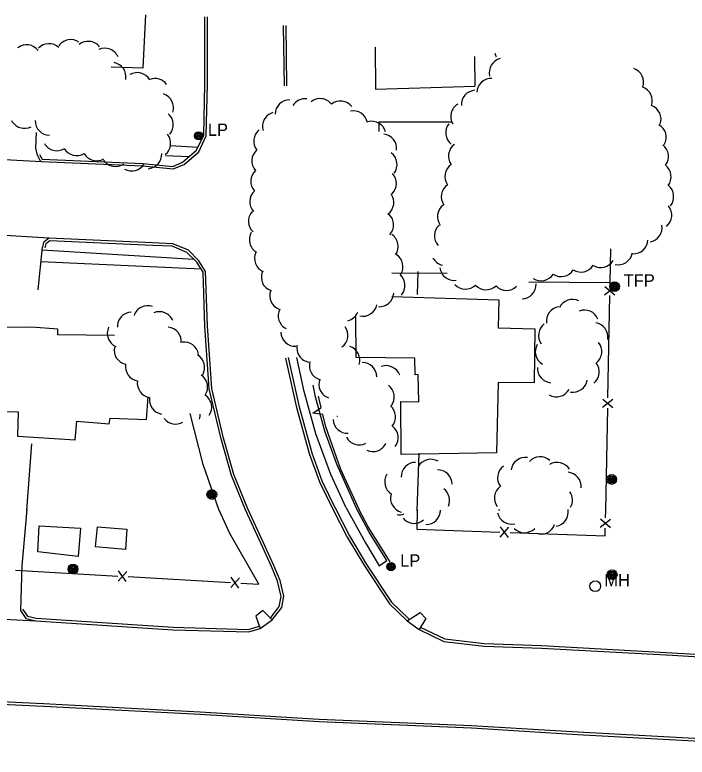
# Model space of a CAD drawing. Extents: x 2402803 to 2427059, y 6985292 to 6997652.
# Drawn here: x 2405843.8 to 2406105.9, y 6991815.2 to 6992104.8 of the extents above; entities that cross this region are included whole.
import ezdxf

# ---------------------------------------------------------------- set-up
doc = ezdxf.new("R2010")
doc.units = 0
for name, color, linetype in [('p_dtm retaining wall', 7, 'Continuous'), ('p_dtm sidewalk', 7, 'Continuous'), ('p_road - paved curb', 7, 'Continuous'), ('p_structure building', 7, 'Continuous'), ('p_structure fence', 7, 'Continuous'), ('p_utility manhole', 7, 'Continuous'), ('p_veg woods', 7, 'Continuous')]:
    doc.layers.add(name, color=color, linetype=linetype)

msp = doc.modelspace()

# ---------------------------------------------------------------- linework, layer by layer
at = {"layer": 'p_dtm retaining wall'}
msp.add_line((2405963.2, 6991951.59), (2405962.16, 6991956.05), dxfattribs=at)
for points in [[(2405963.84, 6991948.89), (2405960, 6991949.35), (2405963.2, 6991951.59)], [(2405978.07, 6991911.6), (2405970.91, 6991927.43), (2405964.97, 6991944.06), (2405963.84, 6991948.89)], [(2405990.07, 6991891.45), (2405981.49, 6991905.07), (2405978, 6991911.74)]]:
    msp.add_lwpolyline(points, dxfattribs=at)
at = {"layer": 'p_dtm sidewalk'}
for points in [[(2405915.13, 6992053.05), (2405904.47, 6992053.63)], [(2405911.61, 6992049.41), (2405902.44, 6992049.85)], [(2405854.4, 6992013.13), (2405913.46, 6992009.54)], [(2405916.46, 6992005.54), (2405853.92, 6992008.44)], [(2405972.98, 6991912.53), (2405966.89, 6991925.53), (2405961.04, 6991941.34), (2405956.57, 6991957.9), (2405953.68, 6991971.19)], [(2405977.39, 6991911.46), (2405969.34, 6991929.53), (2405964.56, 6991942.35), (2405961.02, 6991955.77), (2405960.1, 6991960.3)], [(2405972.98, 6991912.53), (2405980.44, 6991898.85), (2405985.84, 6991889.84), (2405988.76, 6991891.89), (2405981.85, 6991902.94), (2405976.82, 6991912.54)], [(2405944.04, 6991868.76), (2405940.43, 6991872.39), (2405937.72, 6991870.29), (2405939.35, 6991865.43)], [(2405996.66, 6991868.45), (2406001.72, 6991871.66), (2406004.03, 6991869.38), (2406001.35, 6991865.08)]]:
    msp.add_lwpolyline(points, dxfattribs=at)
at = {"layer": 'p_road - paved curb'}
for points in [[(2405852.53, 6992049.91), (2405853.62, 6992047.83), (2405854.08, 6992047.54), (2405893.58, 6992045.86), (2405905.45, 6992044.66), (2405909.71, 6992046.45), (2405915.44, 6992051.4), (2405918.41, 6992057.56), (2405918.87, 6992077.76), (2405918.85, 6992104.01)], [(2405853.42, 6992050.37), (2405854.38, 6992048.53), (2405854.39, 6992048.53), (2405893.65, 6992046.86), (2405905.3, 6992045.68), (2405909.18, 6992047.31), (2405914.63, 6992052.02), (2405917.42, 6992057.8), (2405917.87, 6992077.77), (2405917.85, 6992104.01)], [(2405948.4, 6992100.6), (2405948.73, 6992077.04)], [(2405949.4, 6992100.61), (2405949.73, 6992077.05)], [(2405852.53, 6992049.91), (2405851.94, 6992052.72), (2405852.16, 6992058.86)], [(2405837.28, 6992048.54), (2405854.08, 6992047.54)], [(2405856.99, 6992017.7), (2405833.34, 6992019.09)], [(2405934.59, 6991912.11), (2405929.18, 6991925.46), (2405925.15, 6991939.68), (2405920.53, 6991959.07), (2405918.81, 6991983.45), (2405918.15, 6992004.71), (2405915.55, 6992008.88), (2405911.44, 6992012.95), (2405905.29, 6992015.52), (2405897.43, 6992015.86), (2405856.99, 6992017.67), (2405854.97, 6992016.02), (2405854.5, 6992014.17)], [(2405933.66, 6991911.73), (2405928.23, 6991925.13), (2405924.18, 6991939.43), (2405919.54, 6991958.92), (2405917.81, 6991983.4), (2405917.16, 6992004.41), (2405914.76, 6992008.25), (2405910.87, 6992012.1), (2405905.07, 6992014.53), (2405897.39, 6992014.86), (2405857.33, 6992016.65), (2405855.86, 6992015.45), (2405855.47, 6992013.92)], [(2405852.82, 6991997.5), (2405854.5, 6992014.17)], [(2405949.34, 6991970.86), (2405953.5, 6991952.19), (2405958.55, 6991933.68), (2405962.52, 6991922.61), (2405967.73, 6991911.97)], [(2405950.32, 6991971.08), (2405954.47, 6991952.43), (2405959.5, 6991933.98), (2405963.44, 6991923), (2405968.63, 6991912.41)], [(2405848.42, 6991911.53), (2405850.36, 6991937.47)], [(2405848.44, 6991911.78), (2405846.54, 6991889.87), (2405845.93, 6991872.43)], [(2405943.25, 6991869.37), (2405946.85, 6991874.03), (2405947.6, 6991877.95), (2405946.22, 6991883.82), (2405943.83, 6991889.61), (2405939.81, 6991898.43), (2405933.68, 6991911.69)], [(2405944.04, 6991868.76), (2405947.79, 6991873.61), (2405948.62, 6991877.97), (2405947.18, 6991884.13), (2405944.75, 6991890.01), (2405940.72, 6991898.85), (2405934.59, 6991912.11)], [(2405967.73, 6991911.97), (2405973.33, 6991901.02), (2405980.04, 6991889.83), (2405989.85, 6991875.07), (2405996.66, 6991868.45)], [(2405968.62, 6991912.43), (2405974.2, 6991901.51), (2405980.89, 6991890.36), (2405990.62, 6991875.71), (2405997.36, 6991869.17)], [(2405846.75, 6991873), (2405848.63, 6991870.27), (2405852.05, 6991869.46), (2405905.43, 6991865.95), (2405934.79, 6991865.06), (2405939.05, 6991866.39)], [(2406350.39, 6991817.1), (2406305.89, 6991816.24), (2406264.59, 6991816.24), (2406219.19, 6991817.23), (2406171.17, 6991819.7), (2406115.83, 6991822.11), (2406063.23, 6991825), (2406021.81, 6991827.52), (2405962.45, 6991829.99), (2405916.04, 6991832.82), (2405854.93, 6991836.05), (2405794.74, 6991838.92), (2405737.95, 6991842.31), (2405667.45, 6991846.15), (2405604.76, 6991848.92), (2405531.42, 6991852.57), (2405468.49, 6991856.17), (2405395.74, 6991859.72), (2405332.35, 6991863.12), (2405272.99, 6991866.26), (2405225.37, 6991868.36), (2405196.05, 6991869.92)], [(2405845.93, 6991872.43), (2405848.03, 6991869.38), (2405851.9, 6991868.47), (2405905.38, 6991864.95), (2405934.93, 6991864.06), (2405939.35, 6991865.43)], [(2406350.41, 6991816.1), (2406305.9, 6991815.24), (2406264.58, 6991815.24), (2406219.15, 6991816.23), (2406171.12, 6991818.7), (2406115.78, 6991821.11), (2406063.17, 6991824), (2406021.76, 6991826.52), (2405962.4, 6991828.99), (2405915.98, 6991831.82), (2405854.88, 6991835.05), (2405794.69, 6991837.92), (2405737.89, 6991841.31), (2405667.4, 6991845.15), (2405604.71, 6991847.92), (2405531.37, 6991851.57), (2405468.44, 6991855.17), (2405395.69, 6991858.72), (2405332.3, 6991862.12), (2405272.94, 6991865.26), (2405225.32, 6991867.36), (2405196, 6991868.92)], [(2405829.4, 6991869.55), (2405851.9, 6991868.47)], [(2405939.35, 6991865.43), (2405944.04, 6991868.76)], [(2405996.66, 6991868.45), (2406001.35, 6991865.08)], [(2406001.35, 6991865.08), (2406011.06, 6991860.4), (2406026.71, 6991858.58), (2406049.1, 6991857.75), (2406100.02, 6991854.98), (2406149.32, 6991852.09), (2406221.18, 6991849.07), (2406271.01, 6991848.28), (2406319.84, 6991848.76), (2406351.2, 6991849.71)], [(2406001.78, 6991865.98), (2406011.34, 6991861.37), (2406026.79, 6991859.58), (2406049.15, 6991858.75), (2406100.08, 6991855.98), (2406149.37, 6991853.09), (2406221.21, 6991850.07), (2406271.01, 6991849.28), (2406319.82, 6991849.76), (2406351.17, 6991850.71)]]:
    msp.add_lwpolyline(points, dxfattribs=at)
at = {"layer": 'p_structure building'}
for points in [[(2405881.27, 6992084.54), (2405893.74, 6992084.15), (2405894.82, 6992104.78)], [(2405984.21, 6992092.2), (2405984.43, 6992075.76), (2406023.27, 6992077), (2406023.05, 6992088.53)], [(2406014.27, 6992062.93), (2406000.64, 6992062.97), (2405985.72, 6992062.96), (2405985.7, 6992059.26)], [(2405990.71, 6992004.09), (2406012.27, 6992003.98)], [(2405990.75, 6991994.94), (2406032.43, 6991993.56), (2406032.19, 6991982.65), (2406046.5, 6991982.35), (2406046.25, 6991961.22), (2406032.16, 6991961.35), (2406031.61, 6991933.9), (2405994.42, 6991933.23), (2405994.19, 6991953.93), (2406001.21, 6991953.87), (2406000.95, 6991964.44), (2405999.86, 6991964.32), (2405999.67, 6991970.86), (2405976.81, 6991971.17), (2405976.69, 6991987.05)], [(2405882.56, 6991979.7), (2405860.52, 6991979.99), (2405860.54, 6991982.15), (2405850.23, 6991982.93), (2405840.28, 6991982.86), (2405838.89, 6991950.01), (2405845.08, 6991949.89), (2405844.77, 6991940.5), (2405867.3, 6991939.06), (2405867.86, 6991946.27), (2405880.57, 6991945.21), (2405880.93, 6991947.43), (2405895.1, 6991946.95), (2405895.73, 6991955.83)]]:
    msp.add_lwpolyline(points, dxfattribs=at)
for points in [[(2405853.21, 6991905.41), (2405869.31, 6991904.54), (2405868.43, 6991893.52), (2405852.73, 6991895.3)], [(2405875.97, 6991905.07), (2405887.45, 6991904.16), (2405886.87, 6991896.24), (2405875.15, 6991897.22)]]:
    msp.add_lwpolyline(points, close=True, dxfattribs=at)
at = {"layer": 'p_structure fence'}
for p, q in [((2406000.7, 6991995.73), (2406000.95, 6992004.7)), ((2406075.82, 6992000.25), (2406044.12, 6992000.55)), ((2406077.76, 6991998.63), (2406073.7, 6991995.5)), ((2406077.7, 6991995.43), (2406073.76, 6991998.7)), ((2406074.99, 6991955.34), (2406075.73, 6991995.27)), ((2406076.95, 6991954.71), (2406072.89, 6991951.58)), ((2406076.89, 6991951.51), (2406072.95, 6991954.78)), ((2406074.18, 6991911.42), (2406074.92, 6991951.35)), ((2406000.59, 6991911.34), (2406001.33, 6991933.78)), ((2406074.09, 6991908.57), (2406074.18, 6991911.42)), ((2406076.04, 6991907.91), (2406071.95, 6991904.83)), ((2406075.95, 6991904.71), (2406072.05, 6991908.03)), ((2406032.98, 6991901.07), (2406036.31, 6991904.96)), ((2406036.18, 6991900.96), (2406033.12, 6991905.07)), ((2405843.97, 6991888.15), (2405883.9, 6991885.87)), ((2405883.99, 6991883.89), (2405887.41, 6991887.7)), ((2405887.19, 6991883.71), (2405884.22, 6991887.88)), ((2405887.9, 6991885.64), (2405927.83, 6991883.36)), ((2405927.92, 6991881.38), (2405931.34, 6991885.19)), ((2405931.11, 6991881.2), (2405928.15, 6991885.38))]:
    msp.add_line(p, q, dxfattribs=at)
for points in [[(2406075.8, 6991999.26), (2406075.82, 6992000.3), (2406076.18, 6992013.48)], [(2405923.44, 6991911.51), (2405917.23, 6991929.36), (2405912.15, 6991949.31)], [(2405931.82, 6991883.13), (2405938.89, 6991882.73), (2405927.57, 6991902.47), (2405923.42, 6991911.56)], [(2406000.6, 6991911.77), (2406000.47, 6991904.17), (2406032.85, 6991903.05)], [(2406036.84, 6991902.91), (2406073.88, 6991901.63), (2406073.97, 6991904.57)]]:
    msp.add_lwpolyline(points, dxfattribs=at)
at = {"layer": 'p_utility manhole'}
for centre, radius in [((2405915.43, 6992057.58), 1.6), ((2405915.43, 6992057.58), 1.3), ((2405915.43, 6992057.58), 1), ((2405915.43, 6992057.58), 0.539), ((2405915.43, 6992057.58), 0.192), ((2406077.57, 6991998.77), 1.9), ((2406077.57, 6991998.77), 1.44), ((2406077.57, 6991998.77), 0.973), ((2406077.57, 6991998.77), 0.539), ((2406077.57, 6991998.77), 0.192), ((2406076.48, 6991923.55), 1.9), ((2406076.48, 6991923.55), 1.44), ((2406076.48, 6991923.55), 0.973), ((2406076.48, 6991923.55), 0.539), ((2406076.48, 6991923.55), 0.192), ((2405920.56, 6991917.69), 1.9), ((2405920.56, 6991917.69), 1.44), ((2405920.56, 6991917.69), 0.973), ((2405920.56, 6991917.69), 0.539), ((2405920.56, 6991917.69), 0.192), ((2405866.44, 6991888.61), 1.9), ((2405990.43, 6991889.53), 1.6), ((2405990.43, 6991889.53), 1.3), ((2405990.43, 6991889.53), 1), ((2405866.44, 6991888.61), 1.44), ((2405866.44, 6991888.61), 0.973), ((2405866.44, 6991888.61), 0.539), ((2405866.44, 6991888.61), 0.192), ((2405990.43, 6991889.53), 0.539), ((2405990.43, 6991889.53), 0.192), ((2406076.63, 6991886.39), 1.9), ((2406076.63, 6991886.39), 1.44), ((2406076.63, 6991886.39), 0.973), ((2406076.63, 6991886.39), 0.539), ((2406076.63, 6991886.39), 0.192), ((2406070.05, 6991881.91), 2.1)]:
    msp.add_circle(centre, radius, dxfattribs=at)
at = {"layer": 'p_veg woods'}
for centre, start, end in [((2405848.34, 6992087.45), 36.9097, 126.9097), ((2405857.07, 6992087.89), 47.0575, 137.0575), ((2405865.53, 6992089.45), 55.5721, 145.5721), ((2405872.37, 6992088.81), 39.0302, 129.0302), ((2405878.8, 6992086.11), 23.5613, 113.5613), ((2406034.34, 6992082.22), 104.0882, 194.0882), ((2406036.32, 6992091.25), 194.7655, 210.8593), ((2405881.44, 6992080.62), 349.666, 79.666), ((2405891.45, 6992076.6), 29.8828, 119.8828), ((2406083.23, 6992078.51), 340.2634, 70.2634), ((2405898.42, 6992074.28), 36.899, 111.4124), ((2406029.55, 6992074.35), 87.6944, 177.6944), ((2406086.64, 6992071.27), 340.2634, 70.2634), ((2405899.94, 6992068.55), 341.5349, 71.5349), ((2406023.48, 6992069.73), 93.5933, 183.5933), ((2405950.86, 6992065.93), 88.8138, 178.8138), ((2405956.91, 6992066.39), 83.4729, 147.4642), ((2405962.74, 6992066.46), 38.0816, 128.0816), ((2405970.68, 6992065.49), 38.0816, 128.0816), ((2406019.33, 6992065.14), 120.9447, 210.9447), ((2405975.7, 6992061.68), 11.2189, 101.2189), ((2406090.06, 6992064.04), 340.2634, 70.2634), ((2405899.85, 6992061.92), 319.2137, 49.2137), ((2405945.94, 6992061.25), 106.9243, 196.9243), ((2405847.49, 6992066.17), 207.0962, 297.0962), ((2405857.31, 6992063.49), 179.8049, 269.8049), ((2405982.87, 6992057.64), 15.0236, 105.0236), ((2406017.39, 6992058.78), 141.7307, 231.7307), ((2406092.05, 6992057.02), 330.097, 60.097), ((2405898.87, 6992054.67), 308.8268, 38.8268), ((2405942.55, 6992055.54), 128.3272, 218.3272), ((2405986.98, 6992052.67), 353.4891, 83.4891), ((2405860.12, 6992057.43), 210.4635, 300.4635), ((2405867.84, 6992055.51), 211.1322, 301.1322), ((2406018.45, 6992049.66), 125.314, 215.314), ((2406092.98, 6992049.56), 322.8465, 52.8465), ((2405875.69, 6992053.51), 209.6496, 299.6496), ((2405895.36, 6992050.4), 273.259, 3.259), ((2405941.81, 6992047.83), 131.9521, 221.9521), ((2405987.12, 6992046.39), 323.3075, 53.3075), ((2405883, 6992051.3), 215.0489, 305.0489), ((2405889.26, 6992049.53), 240.565, 330.565), ((2405941.38, 6992039.85), 132.0902, 222.0902), ((2406017.1, 6992041.74), 124.8588, 214.8588), ((2406093.98, 6992041.65), 322.4855, 52.4855), ((2405986.88, 6992039.02), 313.9835, 43.9835), ((2406015.67, 6992033.84), 124.4126, 214.4126), ((2406094.98, 6992033.84), 320.7568, 50.7568), ((2405940.96, 6992031.9), 132.5994, 222.5994), ((2405985.87, 6992031.62), 306.2947, 36.2947), ((2406014.19, 6992026.11), 126.2754, 216.2754), ((2406094.28, 6992026.66), 309.2718, 39.2718), ((2405940.46, 6992024.26), 137.7093, 227.7093), ((2405985.78, 6992022.88), 317.1333, 47.1333), ((2406013, 6992018.59), 131.9797, 221.9797), ((2406090.48, 6992021.82), 279.5719, 9.5719), ((2405940.82, 6992017.09), 149.8401, 239.8401), ((2405987.56, 6992014.45), 325.626, 55.626), ((2406084.96, 6992017.26), 266.7132, 356.7132), ((2405942.85, 6992009.76), 155.5159, 245.5159), ((2406078.95, 6992012.95), 258.2745, 348.2745), ((2405989.44, 6992006.52), 327.7629, 57.7629), ((2406011.73, 6992012.65), 208.7624, 256.6668), ((2406072.18, 6992011.88), 239.4008, 329.4008), ((2406015.05, 6992006.86), 187.3846, 277.3846), ((2406064.47, 6992010.09), 238.1056, 328.1056), ((2405945.52, 6992002.48), 159.0374, 249.0374), ((2405990.22, 6991999.22), 318.7884, 48.7884), ((2406048.9, 6992006.71), 237.2088, 327.2088), ((2406056.7, 6992008.34), 237.6344, 327.6344), ((2406019.48, 6992003.46), 223.2246, 313.2246), ((2406027.47, 6992003.21), 223.436, 313.436), ((2406035.44, 6992002.97), 223.7823, 313.7823), ((2406041.36, 6991999.64), 271.8905, 1.8905), ((2405948.81, 6991995.22), 159.3875, 249.3875), ((2405985.85, 6991996.58), 266.1901, 356.1901), ((2405979.41, 6991992.85), 257.8073, 347.8073), ((2406061.18, 6991988.13), 64.298, 154.298), ((2405889.37, 6991983.21), 92.6887, 182.6887), ((2405895.54, 6991985.64), 70.2898, 160.2898), ((2405900.1, 6991983.34), 22.8636, 112.8636), ((2405952.06, 6991987.45), 153.1811, 243.1811), ((2405972.25, 6991990.97), 284.1748, 337.7559), ((2406056.63, 6991985.3), 98.5708, 188.5708), ((2406065.86, 6991983.96), 21.5683, 111.5683), ((2405885.46, 6991980.55), 155.2266, 245.2266), ((2405903, 6991977.37), 354.1034, 84.1034), ((2405967.95, 6991979.81), 305.9495, 35.9495), ((2406053.59, 6991979.75), 127.5192, 216.0754), ((2406069.32, 6991979.08), 350.9326, 80.9326), ((2405953.13, 6991981.15), 181.6803, 271.6803), ((2405909.83, 6991971.5), 8.8843, 98.8843), ((2405888.11, 6991974.07), 169.2727, 259.2727), ((2405959.31, 6991974.91), 170.1831, 260.1831), ((2405972.59, 6991970.09), 342.2894, 72.2894), ((2406052.31, 6991973.37), 149.5825, 239.5825), ((2406066.93, 6991973.38), 309.2111, 39.2111), ((2405912.12, 6991967.25), 329.8908, 59.8908), ((2405892.5, 6991967.57), 170.5834, 260.5834), ((2405964.22, 6991967.98), 163.0568, 253.0568), ((2405979.19, 6991963.53), 0.4123, 90.4123), ((2406065.97, 6991965.51), 308.1409, 38.1409), ((2405988.5, 6991962.3), 19.7685, 109.7685), ((2406053.12, 6991966.95), 176.6607, 266.6607), ((2405913.27, 6991959.56), 326.516, 56.516), ((2405967.95, 6991960.69), 159.8596, 249.8596), ((2405897.15, 6991961.11), 171.0687, 261.0687), ((2405986.05, 6991955.72), 323.7422, 53.7422), ((2406061.33, 6991963.23), 260.1677, 350.1677), ((2406054.94, 6991961.45), 239.8425, 329.8425), ((2405901.85, 6991954.66), 171.0687, 261.0687), ((2405914.85, 6991951.75), 326.0809, 56.0809), ((2405986.51, 6991947.99), 319.863, 49.863), ((2405910.32, 6991948.6), 344.7209, 4.6993), ((2405971.18, 6991953.53), 250.9819, 251.4569), ((2405906.43, 6991950.8), 218.268, 299.889), ((2405973.46, 6991947.2), 182.947, 272.947), ((2405987.56, 6991939.82), 323.2611, 53.2611), ((2405978.02, 6991942.66), 207.7813, 297.7813), ((2405983.32, 6991940.08), 245.3328, 335.3328), ((2406005.91, 6991925.78), 59.4997, 149.4997), ((2406042.84, 6991926.5), 82.3455, 172.3455), ((2406048.51, 6991926.78), 47.3743, 137.3743), ((2406000.01, 6991924.58), 90.6971, 180.6971), ((2406037.6, 6991924.2), 126.2089, 216.2089), ((2406055.18, 6991924.57), 31.4242, 121.4242), ((2405993.6, 6991922.59), 147.2564, 237.2564), ((2406008.55, 6991921.69), 0.1443, 90.1443), ((2406058.89, 6991920.8), 354.3061, 84.3061), ((2406007.59, 6991915.4), 336.8781, 52.5641), ((2406036.37, 6991916.29), 126.2089, 216.2089), ((2405995.88, 6991916.27), 164.5551, 254.5551), ((2406055.52, 6991915.6), 329.5778, 34.3657), ((2406004.04, 6991911.62), 269.8084, 359.8084), ((2406037.52, 6991911.76), 192.2135, 282.2135), ((2406032.8, 6991917.34), 265.7197, 270.8969), ((2406053.9, 6991910.88), 279.6001, 9.6001), ((2405993.68, 6991915.45), 260.6248, 289.4626), ((2405999.46, 6991912.07), 220.5272, 310.5272), ((2406048.92, 6991907.89), 249.746, 339.746), ((2406042.49, 6991908.44), 224.3484, 314.3484)]:
    msp.add_arc(centre, 5.65, start, end, dxfattribs=at)

# ---------------------------------------------------------------- texts
at = {"layer": 'p_utility manhole'}
for s, p in [('  LP', (2405915.43, 6992057.58)), ('  TFP', (2406077.57, 6991998.77)), ('  LP', (2405990.43, 6991889.53)), ('  MH', (2406070.05, 6991881.91))]:
    msp.add_text(s, height=4.8, dxfattribs=at).set_placement(p)

doc.saveas('drawing.dxf')
